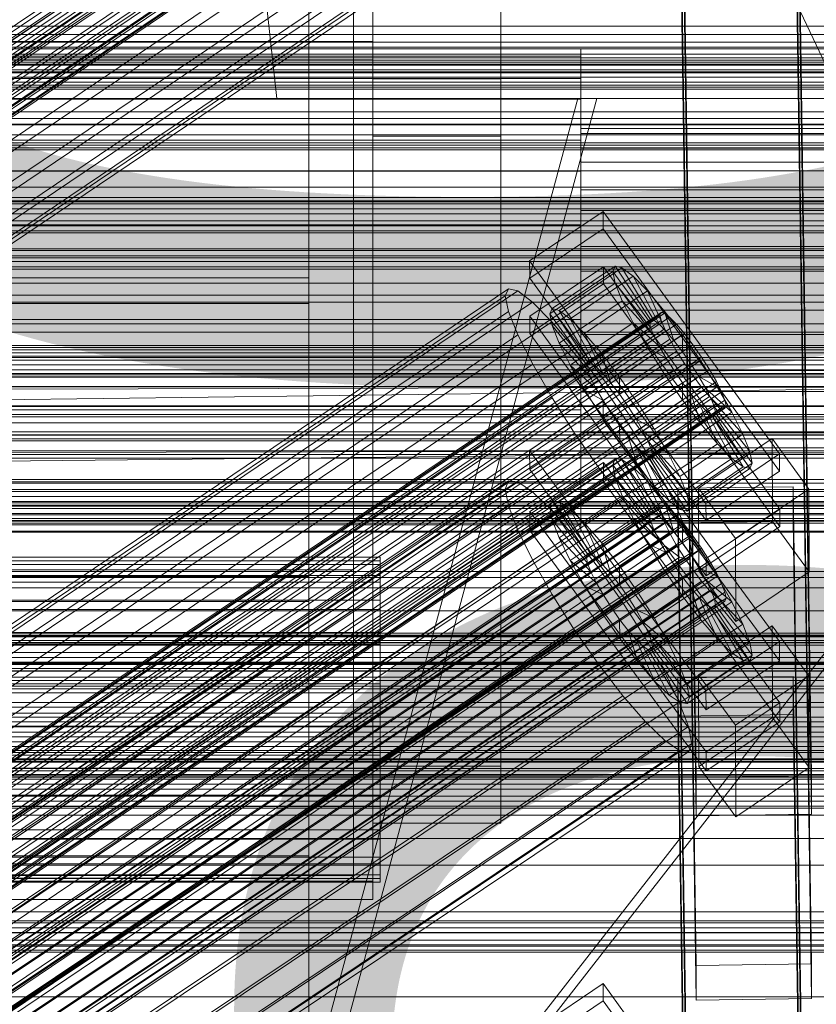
# Model space of a CAD drawing. Header units: millimetres. Extents: x -4738 to 65662, y -68080 to 6847.
# Tile 353 of 656: x 255 to 379, y -33311 to -33158. Entities that reach past the tile are written whole.
import ezdxf

# ---------------------------------------------------------------- set-up
doc = ezdxf.new("R2010")
doc.units = ezdxf.units.MM
for name, color, linetype, lineweight in [('COTAS_P', 1, 'Continuous', 0), ('frontal_briquetadora', 7, 'Continuous', 0), ('frontal_C01', 7, 'Continuous', 0), ('frontal_C02', 7, 'Continuous', 0), ('frontal_C02-briq', 7, 'Continuous', 0), ('frontal_C03', 7, 'Continuous', 0), ('frontal_secador', 7, 'Continuous', 0)]:
    doc.layers.add(name, color=color, linetype=linetype, lineweight=lineweight)
doc.dimstyles.new('R19_100', dxfattribs={"dimtxt": 250, "dimasz": 150, "dimexe": 150, "dimexo": 80, "dimgap": 100, "dimtad": 1, "dimtih": 1, "dimtoh": 1, "dimdsep": 46, "dimcen": 0.09, "dimadec": 0, "dimazin": 0, "dimtfac": 1, "dimtdec": 4, "dimtofl": 0, "dimtmove": 0, "dimatfit": 3, "dimfxl": 1, "dimtolj": 1, "dimtzin": 0, "dimarcsym": 0})

# ---------------------------------------------------------------- blocks, each defined once
blk = doc.blocks.new('DIM_R30_49')
at = {"layer": 'COTAS_P'}
for p, q in [((-150, -32300), (550, -32300)), ((550, -32300), (505, -32450)), ((550, -34900), (550, -32300)), ((550, -32300), (595, -32450)), ((550, -34900), (505, -34750)), ((550, -34900), (595, -34750)), ((-150, -34900), (550, -34900))]:
    blk.add_line(p, q, dxfattribs=at)
blk.add_text('2600 P', height=250, rotation=90, dxfattribs=at).set_placement((450, -33600))

msp = doc.modelspace()

# ---------------------------------------------------------------- linework, layer by layer
at = {"layer": 'frontal_briquetadora'}
for p, q in [((345, -33170), (-305, -33170)), ((207, -33670), (342, -33170)), ((210, -33670), (345, -33170)), ((345, -33170), (342, -33170))]:
    msp.add_line(p, q, dxfattribs=at)
at = {"layer": 'frontal_C01'}
for p, q in [((420.886, -33250.415), (280.886, -32951.895)), ((359.995, -33087.872), (146.196, -33232.1)), ((143.635, -33233.079), (357.434, -33088.851)), ((144.881, -33235.033), (358.68, -33090.805)), ((147.533, -33234.02), (361.332, -33089.791)), ((148.779, -33235.974), (362.578, -33091.746)), ((146.218, -33236.953), (360.017, -33092.725)), ((149.85, -33237.829), (363.648, -33093.601)), ((147.554, -33238.707), (361.352, -33094.479)), ((150.672, -33239.46), (364.471, -33095.232)), ((148.798, -33240.177), (362.596, -33095.948)), ((149.865, -33241.261), (363.664, -33097.033)), ((151.191, -33240.754), (364.989, -33096.526)), ((150.683, -33241.887), (364.482, -33097.658)), ((151.196, -33242.01), (364.995, -33097.782)), ((151.369, -33241.624), (365.168, -33097.396)), ((164.693, -33223.149), (349.002, -33098.815)), ((157.211, -33226.01), (341.52, -33101.675)), ((168.21, -33228.665), (352.519, -33104.33)), ((160.982, -33231.428), (345.291, -33107.093)), ((171.232, -33233.902), (355.541, -33109.567)), ((360.514, -33305.395), (357.646, -33110.284)), ((375.644, -33110.039), (378.512, -33305.149)), ((164.752, -33236.379), (349.061, -33112.044)), ((173.554, -33238.503), (357.863, -33114.168)), ((360.514, -33310.787), (357.646, -33115.677)), ((378.512, -33310.542), (375.644, -33115.431)), ((168.263, -33240.526), (352.572, -33116.191)), ((175.016, -33242.156), (359.326, -33117.821)), ((171.275, -33243.586), (355.584, -33119.252)), ((175.521, -33244.611), (359.83, -33120.276)), ((173.584, -33245.351), (357.893, -33121.017)), ((175.032, -33245.701), (359.341, -33121.366)), ((300, -33151.469), (300, -33197.985)), ((300, -33202.015), (300, -33155.362)), ((342.5, -33162.272), (-342.5, -33162.272)), ((342.5, -33163.407), (342.5, -33162.272)), ((342.5, -33162.272), (342.5, -33166.88)), ((342.5, -33163.407), (-342.5, -33163.407)), ((342.5, -33170.113), (342.5, -33163.407)), ((342.5, -33166.88), (-342.5, -33166.88)), ((342.5, -33166.88), (342.5, -33176.531)), ((342.5, -33170.113), (-342.5, -33170.113)), ((342.5, -33181.37), (342.5, -33170.113)), ((342.5, -33177.775), (342.5, -33174.682)), ((342.5, -33174.682), (342.5, -33175.444)), ((450.5, -33174.682), (342.5, -33174.682)), ((342.5, -33175.444), (342.5, -33179.945)), ((450.5, -33175.444), (342.5, -33175.444)), ((342.5, -33176.531), (-342.5, -33176.531)), ((342.5, -33176.531), (342.5, -33189.755)), ((342.5, -33184.251), (342.5, -33177.775)), ((450.5, -33177.775), (342.5, -33177.775)), ((342.5, -33179.945), (342.5, -33187.498)), ((450.5, -33179.945), (342.5, -33179.945)), ((342.5, -33181.37), (-342.5, -33181.37)), ((342.5, -33195.462), (342.5, -33181.37)), ((342.5, -33193.125), (342.5, -33184.251)), ((450.5, -33184.251), (342.5, -33184.251)), ((334.501, -33195.374), (345.969, -33187.638)), ((342.5, -33187.498), (342.5, -33196.955)), ((450.5, -33187.498), (342.5, -33187.498)), ((345.969, -33187.638), (345.981, -33190.334)), ((345.969, -33187.638), (373.501, -33225.492)), ((-342.5, -33189.755), (342.5, -33189.755)), ((345.981, -33190.334), (334.513, -33198.071)), ((342.5, -33189.755), (342.5, -33204.538)), ((373.513, -33228.189), (345.981, -33190.334)), ((342.5, -33203.045), (342.5, -33193.125)), ((342.5, -33193.125), (450.5, -33193.125)), ((342.5, -33195.462), (-342.5, -33195.462)), ((334.513, -33198.071), (334.501, -33195.374)), ((362.033, -33233.229), (334.501, -33195.374)), ((342.5, -33210.245), (342.5, -33195.462)), ((334.539, -33204.002), (346.008, -33196.266)), ((337.64, -33203.638), (347.47, -33197.007)), ((338.005, -33202.823), (347.835, -33196.192)), ((339.088, -33203.084), (348.918, -33196.453)), ((342.5, -33196.955), (342.5, -33206.875)), ((450.5, -33196.955), (342.5, -33196.955)), ((346.008, -33196.266), (346.02, -33198.962)), ((346.008, -33196.266), (373.539, -33234.12)), ((347.835, -33196.192), (347.47, -33197.007)), ((347.47, -33197.007), (353.205, -33204.893)), ((347.47, -33197.007), (347.847, -33198.843)), ((348.918, -33196.453), (347.835, -33196.192)), ((347.835, -33196.192), (353.378, -33204.507)), ((350.645, -33197.773), (348.918, -33196.453)), ((348.918, -33196.453), (353.892, -33204.631)), ((300, -33197.985), (-300, -33197.985)), ((300, -33197.985), (300, -33244.638)), ((334.513, -33198.071), (362.045, -33235.925)), ((340.816, -33204.405), (350.645, -33197.773)), ((352.899, -33200.063), (350.645, -33197.773)), ((350.645, -33197.773), (354.71, -33205.256)), ((146.872, -33324.046), (331.181, -33199.711)), ((148.32, -33324.396), (332.629, -33200.061)), ((331.181, -33199.711), (330.692, -33200.801)), ((332.629, -33200.061), (331.181, -33199.711)), ((334.938, -33201.826), (332.629, -33200.061)), ((346.02, -33198.962), (334.551, -33206.698)), ((338.017, -33205.475), (347.847, -33198.843)), ((343.069, -33206.694), (352.899, -33200.063)), ((373.551, -33236.816), (346.02, -33198.962)), ((347.847, -33198.843), (353.384, -33205.763)), ((347.847, -33198.843), (348.941, -33201.576)), ((355.525, -33203.165), (352.899, -33200.063)), ((352.899, -33200.063), (355.777, -33206.341)), ((146.383, -33325.136), (330.692, -33200.801)), ((150.629, -33326.161), (334.938, -33201.826)), ((330.692, -33200.801), (331.197, -33203.256)), ((337.95, -33204.886), (334.938, -33201.826)), ((339.111, -33208.207), (348.941, -33201.576)), ((348.941, -33201.576), (353.902, -33207.058)), ((348.941, -33201.576), (350.678, -33205.018)), ((300, -33202.015), (-300, -33202.015)), ((146.887, -33327.591), (331.197, -33203.256)), ((300, -33248.531), (300, -33202.015)), ((331.197, -33203.256), (332.659, -33206.909)), ((337.64, -33203.638), (338.005, -33202.823)), ((343.549, -33211.138), (338.005, -33202.823)), ((338.005, -33202.823), (339.088, -33203.084)), ((344.062, -33211.262), (339.088, -33203.084)), ((339.088, -33203.084), (340.816, -33204.405)), ((342.5, -33212.502), (342.5, -33203.045)), ((450.5, -33203.045), (342.5, -33203.045)), ((345.695, -33209.796), (355.525, -33203.165)), ((358.345, -33206.868), (355.525, -33203.165)), ((355.525, -33203.165), (357.021, -33207.81)), ((342.5, -33204.538), (-342.5, -33204.538)), ((141.045, -33348.016), (354.844, -33203.788)), ((141.218, -33347.63), (355.017, -33203.402)), ((141.224, -33348.886), (355.022, -33204.658)), ((141.731, -33347.754), (355.53, -33203.526)), ((142.549, -33348.38), (356.348, -33204.151)), ((153.641, -33329.221), (337.95, -33204.886)), ((334.551, -33206.698), (334.539, -33204.002)), ((362.071, -33241.856), (334.539, -33204.002)), ((343.376, -33211.525), (337.64, -33203.638)), ((338.017, -33205.475), (337.64, -33203.638)), ((341.461, -33209.033), (337.95, -33204.886)), ((344.88, -33211.888), (340.816, -33204.405)), ((340.816, -33204.405), (343.069, -33206.694)), ((342.5, -33204.538), (342.5, -33218.63)), ((353.205, -33204.893), (343.376, -33211.525)), ((353.378, -33204.507), (343.549, -33211.138)), ((353.892, -33204.631), (344.062, -33211.262)), ((353.205, -33204.893), (353.378, -33204.507)), ((353.384, -33205.763), (353.205, -33204.893)), ((353.378, -33204.507), (353.892, -33204.631)), ((353.892, -33204.631), (354.71, -33205.256)), ((355.017, -33203.402), (354.844, -33203.788)), ((354.844, -33203.788), (355.022, -33204.658)), ((355.53, -33203.526), (355.017, -33203.402)), ((355.022, -33204.658), (355.541, -33205.952)), ((356.348, -33204.151), (355.53, -33203.526)), ((357.415, -33205.236), (356.348, -33204.151)), ((141.742, -33350.181), (355.541, -33205.952)), ((143.617, -33349.464), (357.415, -33205.236)), ((343.554, -33212.394), (338.017, -33205.475)), ((339.111, -33208.207), (338.017, -33205.475)), ((340.848, -33211.649), (350.678, -33205.018)), ((353.384, -33205.763), (343.554, -33212.394)), ((354.71, -33205.256), (344.88, -33211.888)), ((355.777, -33206.341), (345.947, -33212.972)), ((350.678, -33205.018), (354.725, -33208.688)), ((350.678, -33205.018), (352.938, -33208.935)), ((353.902, -33207.058), (353.384, -33205.763)), ((354.71, -33205.256), (355.777, -33206.341)), ((355.541, -33205.952), (356.363, -33207.583)), ((355.777, -33206.341), (357.021, -33207.81)), ((358.659, -33206.705), (357.415, -33205.236)), ((142.565, -33351.811), (356.363, -33207.583)), ((144.861, -33350.933), (358.659, -33206.705)), ((148.35, -33331.244), (332.659, -33206.909)), ((332.659, -33206.909), (334.981, -33211.511)), ((334.551, -33206.698), (362.083, -33244.553)), ((342.5, -33206.875), (342.5, -33215.749)), ((450.5, -33206.875), (342.5, -33206.875)), ((345.947, -33212.972), (343.069, -33206.694)), ((343.069, -33206.694), (345.695, -33209.796)), ((353.902, -33207.058), (344.073, -33213.689)), ((357.021, -33207.81), (347.191, -33214.441)), ((358.345, -33206.868), (348.515, -33213.5)), ((354.725, -33208.688), (353.902, -33207.058)), ((356.363, -33207.583), (357.434, -33209.438)), ((357.021, -33207.81), (358.357, -33209.565)), ((358.357, -33209.565), (358.345, -33206.868)), ((361.166, -33210.921), (358.345, -33206.868)), ((359.995, -33208.459), (358.659, -33206.705)), ((143.635, -33353.667), (357.434, -33209.438)), ((359.995, -33208.459), (146.196, -33352.688)), ((157.152, -33333.368), (341.461, -33209.033)), ((344.073, -33213.689), (339.111, -33208.207)), ((340.848, -33211.649), (339.111, -33208.207)), ((345.231, -33213.984), (341.461, -33209.033)), ((343.108, -33215.567), (352.938, -33208.935)), ((354.725, -33208.688), (344.895, -33215.319)), ((352.938, -33208.935), (355.796, -33210.544)), ((352.938, -33208.935), (355.569, -33213.061)), ((355.796, -33210.544), (354.725, -33208.688)), ((357.434, -33209.438), (358.68, -33211.393)), ((361.332, -33210.379), (359.995, -33208.459)), ((342.5, -33210.245), (-342.5, -33210.245)), ((147.533, -33354.607), (361.332, -33210.379)), ((342.5, -33223.469), (342.5, -33210.245)), ((347.191, -33214.441), (345.695, -33209.796)), ((345.695, -33209.796), (348.515, -33213.5)), ((355.796, -33210.544), (345.966, -33217.175)), ((348.527, -33216.196), (358.357, -33209.565)), ((351.336, -33217.552), (361.166, -33210.921)), ((357.042, -33212.498), (355.796, -33210.544)), ((358.357, -33209.565), (359.693, -33211.484)), ((361.166, -33210.921), (359.693, -33211.484)), ((363.797, -33215.047), (361.166, -33210.921)), ((362.578, -33212.333), (361.332, -33210.379)), ((144.881, -33355.621), (358.68, -33211.393)), ((148.779, -33356.562), (362.578, -33212.333)), ((150.672, -33335.846), (334.981, -33211.511)), ((334.981, -33211.511), (338.003, -33216.748)), ((344.895, -33215.319), (340.848, -33211.649)), ((343.108, -33215.567), (340.848, -33211.649)), ((342.5, -33220.055), (342.5, -33212.502)), ((450.5, -33212.502), (342.5, -33212.502)), ((343.549, -33211.138), (343.376, -33211.525)), ((343.376, -33211.525), (343.554, -33212.394)), ((344.062, -33211.262), (343.549, -33211.138)), ((343.554, -33212.394), (344.073, -33213.689)), ((344.88, -33211.888), (344.062, -33211.262)), ((345.947, -33212.972), (344.88, -33211.888)), ((357.042, -33212.498), (347.212, -33219.129)), ((359.693, -33211.484), (349.863, -33218.115)), ((355.569, -33213.061), (357.042, -33212.498)), ((358.378, -33214.418), (357.042, -33212.498)), ((358.68, -33211.393), (360.017, -33213.312)), ((359.693, -33211.484), (360.939, -33213.438)), ((363.648, -33214.189), (362.578, -33212.333)), ((146.218, -33357.541), (360.017, -33213.312)), ((345.231, -33213.984), (160.922, -33338.319)), ((344.073, -33213.689), (344.895, -33215.319)), ((349.002, -33219.402), (345.231, -33213.984)), ((345.739, -33219.692), (355.569, -33213.061)), ((347.191, -33214.441), (345.947, -33212.972)), ((348.515, -33213.5), (348.527, -33216.196)), ((348.515, -33213.5), (351.336, -33217.552)), ((360.939, -33213.438), (351.109, -33220.07)), ((355.569, -33213.061), (358.39, -33217.114)), ((360.017, -33213.312), (361.352, -33215.067)), ((363.797, -33215.047), (360.939, -33213.438)), ((360.939, -33213.438), (362.01, -33215.294)), ((147.554, -33359.295), (361.352, -33215.067)), ((149.85, -33358.417), (363.648, -33214.189)), ((345.966, -33217.175), (343.108, -33215.567)), ((345.739, -33219.692), (343.108, -33215.567)), ((344.895, -33215.319), (345.966, -33217.175)), ((348.527, -33216.196), (347.191, -33214.441)), ((358.378, -33214.418), (348.548, -33221.049)), ((362.01, -33215.294), (352.18, -33221.925)), ((353.967, -33221.678), (363.797, -33215.047)), ((358.39, -33217.114), (358.378, -33214.418)), ((359.714, -33216.172), (358.378, -33214.418)), ((361.352, -33215.067), (362.596, -33216.536)), ((366.057, -33218.964), (362.01, -33215.294)), ((362.01, -33215.294), (362.833, -33216.925)), ((364.471, -33215.819), (363.648, -33214.189)), ((366.057, -33218.964), (363.797, -33215.047)), ((148.798, -33360.764), (362.596, -33216.536)), ((150.672, -33360.048), (364.471, -33215.819)), ((151.191, -33361.342), (364.989, -33217.114)), ((153.694, -33341.082), (338.003, -33216.748)), ((338.003, -33216.748), (341.52, -33222.263)), ((342.5, -33215.749), (342.5, -33222.225)), ((450.5, -33215.749), (342.5, -33215.749)), ((345.966, -33217.175), (347.212, -33219.129)), ((349.863, -33218.115), (348.527, -33216.196)), ((348.56, -33223.745), (358.39, -33217.114)), ((359.714, -33216.172), (349.884, -33222.803)), ((362.833, -33216.925), (353.003, -33223.556)), ((358.39, -33217.114), (361.21, -33220.817)), ((361.21, -33220.817), (359.714, -33216.172)), ((360.958, -33217.641), (359.714, -33216.172)), ((362.596, -33216.536), (363.664, -33217.621)), ((367.794, -33222.406), (362.833, -33216.925)), ((362.833, -33216.925), (363.351, -33218.219)), ((364.989, -33217.114), (364.471, -33215.819)), ((365.168, -33217.984), (364.989, -33217.114)), ((342.5, -33218.63), (-342.5, -33218.63)), ((149.865, -33361.849), (363.664, -33217.621)), ((150.683, -33362.474), (364.482, -33218.246)), ((151.196, -33362.598), (364.995, -33218.37)), ((151.369, -33362.212), (365.168, -33217.984)), ((342.5, -33218.63), (342.5, -33229.887)), ((349.863, -33218.115), (351.336, -33217.552)), ((351.109, -33220.07), (349.863, -33218.115)), ((360.958, -33217.641), (351.128, -33224.273)), ((351.336, -33217.552), (353.967, -33221.678)), ((362.025, -33218.726), (352.196, -33225.357)), ((363.351, -33218.219), (353.521, -33224.85)), ((363.836, -33223.919), (360.958, -33217.641)), ((362.025, -33218.726), (360.958, -33217.641)), ((366.09, -33226.209), (362.025, -33218.726)), ((362.843, -33219.351), (362.025, -33218.726)), ((368.888, -33225.139), (363.351, -33218.219)), ((363.351, -33218.219), (363.53, -33219.089)), ((363.664, -33217.621), (364.482, -33218.246)), ((364.482, -33218.246), (364.995, -33218.37)), ((364.995, -33218.37), (365.168, -33217.984)), ((164.693, -33343.737), (349.002, -33219.402)), ((342.5, -33224.556), (342.5, -33220.055)), ((450.5, -33220.055), (342.5, -33220.055)), ((347.212, -33219.129), (345.739, -33219.692)), ((348.56, -33223.745), (345.739, -33219.692)), ((347.212, -33219.129), (348.548, -33221.049)), ((352.519, -33224.918), (349.002, -33219.402)), ((352.18, -33221.925), (351.109, -33220.07)), ((351.109, -33220.07), (353.967, -33221.678)), ((362.843, -33219.351), (353.014, -33225.982)), ((363.357, -33219.475), (353.527, -33226.106)), ((363.53, -33219.089), (353.7, -33225.72)), ((356.228, -33225.595), (366.057, -33218.964)), ((367.817, -33227.529), (362.843, -33219.351)), ((363.357, -33219.475), (362.843, -33219.351)), ((363.53, -33219.089), (363.357, -33219.475)), ((368.9, -33227.79), (363.357, -33219.475)), ((369.265, -33226.975), (363.53, -33219.089)), ((367.794, -33222.406), (366.057, -33218.964)), ((348.548, -33221.049), (348.56, -33223.745)), ((348.548, -33221.049), (349.884, -33222.803)), ((351.38, -33227.449), (361.21, -33220.817)), ((353.967, -33221.678), (356.228, -33225.595)), ((361.21, -33220.817), (363.836, -33223.919)), ((157.211, -33346.598), (341.52, -33222.263)), ((341.52, -33222.263), (345.291, -33227.681)), ((342.5, -33222.225), (342.5, -33225.318)), ((450.5, -33222.225), (342.5, -33222.225)), ((349.884, -33222.803), (351.38, -33227.449)), ((349.884, -33222.803), (351.128, -33224.273)), ((353.003, -33223.556), (352.18, -33221.925)), ((352.18, -33221.925), (356.228, -33225.595)), ((357.964, -33229.037), (367.794, -33222.406)), ((360.882, -33230.843), (372.35, -33223.106)), ((368.888, -33225.139), (367.794, -33222.406)), ((372.35, -33223.106), (372.408, -33236.048)), ((372.35, -33223.106), (378.086, -33230.993)), ((342.5, -33223.469), (-342.5, -33223.469)), ((342.5, -33233.12), (342.5, -33223.469)), ((342.5, -33225.318), (342.5, -33224.556)), ((450.5, -33224.556), (342.5, -33224.556)), ((351.38, -33227.449), (348.56, -33223.745)), ((351.128, -33224.273), (354.006, -33230.551)), ((351.128, -33224.273), (352.196, -33225.357)), ((353.521, -33224.85), (353.003, -33223.556)), ((353.003, -33223.556), (357.964, -33229.037)), ((353.7, -33225.72), (353.521, -33224.85)), ((353.521, -33224.85), (359.058, -33231.77)), ((354.006, -33230.551), (363.836, -33223.919)), ((363.836, -33223.919), (366.09, -33226.209)), ((168.21, -33349.252), (352.519, -33224.918)), ((450.5, -33225.318), (342.5, -33225.318)), ((352.196, -33225.357), (356.26, -33232.84)), ((352.196, -33225.357), (353.014, -33225.982)), ((355.541, -33230.154), (352.519, -33224.918)), ((353.014, -33225.982), (357.987, -33234.16)), ((353.014, -33225.982), (353.527, -33226.106)), ((353.527, -33226.106), (353.7, -33225.72)), ((353.527, -33226.106), (359.07, -33234.422)), ((353.7, -33225.72), (359.436, -33233.606)), ((356.228, -33225.595), (357.964, -33229.037)), ((356.26, -33232.84), (366.09, -33226.209)), ((359.058, -33231.77), (368.888, -33225.139)), ((373.501, -33225.492), (362.033, -33233.229)), ((366.09, -33226.209), (367.817, -33227.529)), ((369.265, -33226.975), (368.888, -33225.139)), ((373.513, -33228.189), (373.501, -33225.492)), ((160.982, -33352.016), (345.291, -33227.681)), ((345.291, -33227.681), (349.061, -33232.632)), ((354.006, -33230.551), (351.38, -33227.449)), ((357.987, -33234.16), (367.817, -33227.529)), ((359.07, -33234.422), (368.9, -33227.79)), ((359.436, -33233.606), (369.265, -33226.975)), ((367.817, -33227.529), (368.9, -33227.79)), ((368.9, -33227.79), (369.265, -33226.975)), ((357.964, -33229.037), (359.058, -33231.77)), ((362.045, -33235.925), (373.513, -33228.189)), ((342.5, -33229.887), (-342.5, -33229.887)), ((171.232, -33354.489), (355.541, -33230.154)), ((342.5, -33229.887), (342.5, -33236.593)), ((356.26, -33232.84), (354.006, -33230.551)), ((357.863, -33234.756), (355.541, -33230.154)), ((357.646, -33230.872), (375.644, -33230.626)), ((357.646, -33236.264), (357.646, -33230.872)), ((360.514, -33425.982), (357.646, -33230.872)), ((360.939, -33243.784), (360.882, -33230.843)), ((366.618, -33238.729), (360.882, -33230.843)), ((378.086, -33230.993), (366.618, -33238.729)), ((375.644, -33230.626), (375.644, -33236.019)), ((375.644, -33230.626), (378.512, -33425.737)), ((378.143, -33243.934), (378.086, -33230.993)), ((359.058, -33231.77), (359.436, -33233.606)), ((342.5, -33233.12), (-342.5, -33233.12)), ((164.752, -33356.967), (349.061, -33232.632)), ((342.5, -33237.728), (342.5, -33233.12)), ((349.061, -33232.632), (352.572, -33236.779)), ((357.987, -33234.16), (356.26, -33232.84)), ((359.436, -33233.606), (359.07, -33234.422)), ((362.033, -33233.229), (362.045, -33235.925)), ((373.539, -33234.12), (362.071, -33241.856)), ((373.551, -33236.816), (373.539, -33234.12)), ((173.554, -33359.091), (357.863, -33234.756)), ((359.326, -33238.409), (357.863, -33234.756)), ((359.07, -33234.422), (357.987, -33234.16)), ((342.5, -33236.593), (-342.5, -33236.593)), ((168.263, -33361.114), (352.572, -33236.779)), ((342.5, -33236.593), (342.5, -33237.728)), ((352.572, -33236.779), (355.584, -33239.839)), ((375.644, -33236.019), (357.646, -33236.264)), ((360.514, -33431.375), (357.646, -33236.264)), ((372.408, -33236.048), (360.939, -33243.784)), ((362.083, -33244.553), (373.551, -33236.816)), ((378.143, -33243.934), (372.408, -33236.048)), ((378.512, -33431.13), (375.644, -33236.019)), ((342.5, -33237.728), (-342.5, -33237.728)), ((175.016, -33362.744), (359.326, -33238.409)), ((359.83, -33240.864), (359.326, -33238.409)), ((366.618, -33238.729), (366.675, -33251.671)), ((171.275, -33364.174), (355.584, -33239.839)), ((355.584, -33239.839), (357.893, -33241.604)), ((173.584, -33365.939), (357.893, -33241.604)), ((175.521, -33365.199), (359.83, -33240.864)), ((357.893, -33241.604), (359.341, -33241.954)), ((359.341, -33241.954), (359.83, -33240.864)), ((175.032, -33366.289), (359.341, -33241.954)), ((362.071, -33241.856), (362.083, -33244.553)), ((300, -33244.638), (-300, -33244.638)), ((300, -33244.638), (300, -33288.249)), ((360.939, -33243.784), (366.675, -33251.671)), ((366.675, -33251.671), (378.143, -33243.934)), ((300, -33248.531), (-300, -33248.531)), ((300, -33291.739), (300, -33248.531)), ((300, -33288.249), (-300, -33288.249)), ((300, -33288.249), (300, -33325.846)), ((300, -33291.739), (-300, -33291.739)), ((300, -33328.696), (300, -33291.739)), ((-425, -33300.22), (425, -33300.22)), ((378.512, -33305.149), (360.514, -33305.395)), ((360.514, -33305.395), (360.514, -33310.787)), ((378.512, -33310.542), (378.512, -33305.149)), ((334.501, -33315.962), (345.969, -33308.226)), ((345.969, -33308.226), (345.981, -33310.922)), ((345.969, -33308.226), (373.501, -33346.08)), ((345.981, -33310.922), (334.513, -33318.658)), ((373.513, -33348.776), (345.981, -33310.922)), ((360.514, -33310.787), (378.512, -33310.542))]:
    msp.add_line(p, q, dxfattribs=at)
at = {"layer": 'frontal_C02'}
for p, q in [((310, -33166.943), (310, -33033.306)), ((330, -33166.943), (330, -33033.306)), ((310, -33042.247), (310, -33175.884)), ((330, -33175.884), (330, -33042.247)), ((360.514, -33276.038), (357.646, -33082.633)), ((375.644, -33082.39), (378.512, -33275.795)), ((360.514, -33282), (357.646, -33088.595)), ((378.512, -33281.756), (375.644, -33088.351)), ((175.016, -33213.465), (359.326, -33090.211)), ((171.275, -33215.639), (355.584, -33092.384)), ((173.584, -33217.226), (357.893, -33093.972)), ((175.032, -33217.384), (359.341, -33094.129)), ((175.521, -33216.101), (359.83, -33092.846)), ((307, -33244.514), (307, -33113.371)), ((307, -33161.099), (307, -33113.371)), ((310, -33113.371), (310, -33244.514)), ((310, -33161.099), (310, -33113.371)), ((307, -33161.993), (307, -33114.265)), ((310, -33274.241), (310, -33140.605)), ((330, -33274.241), (330, -33140.605)), ((310, -33149.546), (310, -33283.183)), ((330, -33283.183), (330, -33149.546)), ((-450, -33161.186), (450, -33161.186)), ((-310, -33161.099), (310, -33161.099)), ((307, -33161.099), (-307, -33161.099)), ((310, -33161.099), (307, -33161.099)), ((307, -33161.099), (307, -33292.241)), ((307, -33161.993), (307, -33161.099)), ((310, -33161.099), (310, -33292.241)), ((310, -33163.962), (310, -33161.099)), ((-307, -33161.993), (307, -33161.993)), ((-425, -33163.647), (425, -33163.647)), ((310, -33163.962), (-310, -33163.962)), ((310, -33295.105), (310, -33163.962)), ((330, -33166.943), (310, -33166.943)), ((310, -33166.943), (310, -33175.884)), ((330, -33175.884), (330, -33166.943)), ((450, -33173.108), (-450, -33173.108)), ((310, -33175.884), (330, -33175.884)), ((450, -33194.595), (-450, -33194.595)), ((-450, -33206.517), (450, -33206.517)), ((334.501, -33224.963), (345.969, -33217.293)), ((345.969, -33217.293), (345.981, -33220.274)), ((345.969, -33217.293), (373.501, -33254.816)), ((345.981, -33220.274), (334.513, -33227.943)), ((373.513, -33257.796), (345.981, -33220.274)), ((334.513, -33227.943), (334.501, -33224.963)), ((362.033, -33262.485), (334.501, -33224.963)), ((338.005, -33232.841), (347.835, -33226.268)), ((339.088, -33232.959), (348.918, -33226.386)), ((347.835, -33226.268), (347.47, -33227.227)), ((348.918, -33226.386), (347.835, -33226.268)), ((347.835, -33226.268), (353.378, -33234.59)), ((350.645, -33227.573), (348.918, -33226.386)), ((348.918, -33226.386), (353.892, -33234.646)), ((334.513, -33227.943), (362.045, -33265.466)), ((334.539, -33234.5), (346.008, -33226.831)), ((337.64, -33233.801), (347.47, -33227.227)), ((340.816, -33234.147), (350.645, -33227.573)), ((346.008, -33226.831), (346.02, -33229.812)), ((346.008, -33226.831), (373.539, -33264.354)), ((347.47, -33227.227), (353.205, -33235.044)), ((347.47, -33227.227), (347.847, -33229.199)), ((352.899, -33229.749), (350.645, -33227.573)), ((350.645, -33227.573), (354.71, -33235.208)), ((338.017, -33235.773), (347.847, -33229.199)), ((347.847, -33229.199), (353.384, -33235.978)), ((347.847, -33229.199), (348.941, -33232.049)), ((146.383, -33354.244), (330.692, -33230.989)), ((146.872, -33352.961), (331.181, -33229.706)), ((148.32, -33353.118), (332.629, -33229.864)), ((331.181, -33229.706), (330.692, -33230.989)), ((330.692, -33230.989), (331.197, -33233.625)), ((332.629, -33229.864), (331.181, -33229.706)), ((334.938, -33231.451), (332.629, -33229.864)), ((346.02, -33229.812), (334.551, -33237.481)), ((343.069, -33236.323), (352.899, -33229.749)), ((373.551, -33267.334), (346.02, -33229.812)), ((355.525, -33232.766), (352.899, -33229.749)), ((352.899, -33229.749), (355.777, -33236.239)), ((150.629, -33354.706), (334.938, -33231.451)), ((337.95, -33234.361), (334.938, -33231.451)), ((339.111, -33238.622), (348.941, -33232.049)), ((348.941, -33232.049), (353.902, -33237.328)), ((348.941, -33232.049), (350.678, -33235.582)), ((141.045, -33376.924), (354.844, -33233.949)), ((141.218, -33376.47), (355.017, -33233.494)), ((141.731, -33376.525), (355.53, -33233.55)), ((142.549, -33377.088), (356.348, -33234.113)), ((146.887, -33356.88), (331.197, -33233.625)), ((331.197, -33233.625), (332.659, -33237.434)), ((337.64, -33233.801), (338.005, -33232.841)), ((343.376, -33241.618), (337.64, -33233.801)), ((338.017, -33235.773), (337.64, -33233.801)), ((343.549, -33241.163), (338.005, -33232.841)), ((338.005, -33232.841), (339.088, -33232.959)), ((344.062, -33241.219), (339.088, -33232.959)), ((339.088, -33232.959), (340.816, -33234.147)), ((345.695, -33239.339), (355.525, -33232.766)), ((355.017, -33233.494), (354.844, -33233.949)), ((354.844, -33233.949), (355.022, -33234.883)), ((355.53, -33233.55), (355.017, -33233.494)), ((358.345, -33236.417), (355.525, -33232.766)), ((355.525, -33232.766), (357.021, -33237.668)), ((356.348, -33234.113), (355.53, -33233.55)), ((357.415, -33235.143), (356.348, -33234.113)), ((141.224, -33377.858), (355.022, -33234.883)), ((143.617, -33378.119), (357.415, -33235.143)), ((153.641, -33357.615), (337.95, -33234.361)), ((334.551, -33237.481), (334.539, -33234.5)), ((362.071, -33272.023), (334.539, -33234.5)), ((341.461, -33238.393), (337.95, -33234.361)), ((344.88, -33241.782), (340.816, -33234.147)), ((340.816, -33234.147), (343.069, -33236.323)), ((340.848, -33242.155), (350.678, -33235.582)), ((353.205, -33235.044), (343.376, -33241.618)), ((353.378, -33234.59), (343.549, -33241.163)), ((353.892, -33234.646), (344.062, -33241.219)), ((354.71, -33235.208), (344.88, -33241.782)), ((350.678, -33235.582), (354.725, -33239.002)), ((350.678, -33235.582), (352.938, -33239.558)), ((353.205, -33235.044), (353.378, -33234.59)), ((353.384, -33235.978), (353.205, -33235.044)), ((353.378, -33234.59), (353.892, -33234.646)), ((353.892, -33234.646), (354.71, -33235.208)), ((354.71, -33235.208), (355.777, -33236.239)), ((355.022, -33234.883), (355.541, -33236.233)), ((358.659, -33236.572), (357.415, -33235.143)), ((141.742, -33379.208), (355.541, -33236.233)), ((144.861, -33379.548), (358.659, -33236.572)), ((343.554, -33242.552), (338.017, -33235.773)), ((339.111, -33238.622), (338.017, -33235.773)), ((345.947, -33242.813), (343.069, -33236.323)), ((343.069, -33236.323), (345.695, -33239.339)), ((353.384, -33235.978), (343.554, -33242.552)), ((355.777, -33236.239), (345.947, -33242.813)), ((358.345, -33236.417), (348.515, -33242.99)), ((353.902, -33237.328), (353.384, -33235.978)), ((355.541, -33236.233), (356.363, -33237.906)), ((355.777, -33236.239), (357.021, -33237.668)), ((358.357, -33239.397), (358.345, -33236.417)), ((361.166, -33240.454), (358.345, -33236.417)), ((359.995, -33238.302), (358.659, -33236.572)), ((142.565, -33380.882), (356.363, -33237.906)), ((359.995, -33238.302), (146.196, -33381.277)), ((148.35, -33360.689), (332.659, -33237.434)), ((157.152, -33361.648), (341.461, -33238.393)), ((332.659, -33237.434), (334.981, -33242.158)), ((334.551, -33237.481), (362.083, -33275.003)), ((344.073, -33243.902), (339.111, -33238.622)), ((340.848, -33242.155), (339.111, -33238.622)), ((345.231, -33243.274), (341.461, -33238.393)), ((353.902, -33237.328), (344.073, -33243.902)), ((357.021, -33237.668), (347.191, -33244.241)), ((354.725, -33239.002), (353.902, -33237.328)), ((356.363, -33237.906), (357.434, -33239.79)), ((357.021, -33237.668), (358.357, -33239.397)), ((361.332, -33240.214), (359.995, -33238.302)), ((143.635, -33382.765), (357.434, -33239.79)), ((147.533, -33383.189), (361.332, -33240.214)), ((343.108, -33246.131), (352.938, -33239.558)), ((354.725, -33239.002), (344.895, -33245.575)), ((347.191, -33244.241), (345.695, -33239.339)), ((345.695, -33239.339), (348.515, -33242.99)), ((348.527, -33245.971), (358.357, -33239.397)), ((352.938, -33239.558), (355.796, -33240.885)), ((352.938, -33239.558), (355.569, -33243.706)), ((355.796, -33240.885), (354.725, -33239.002)), ((357.434, -33239.79), (358.68, -33241.754)), ((358.357, -33239.397), (359.693, -33241.31)), ((362.578, -33242.179), (361.332, -33240.214)), ((-311.15, -33241.621), (311.15, -33241.621)), ((144.881, -33384.73), (358.68, -33241.754)), ((311.15, -33242.218), (311.15, -33241.621)), ((311.15, -33241.621), (311.15, -33242.755)), ((343.549, -33241.163), (343.376, -33241.618)), ((343.376, -33241.618), (343.554, -33242.552)), ((344.062, -33241.219), (343.549, -33241.163)), ((344.88, -33241.782), (344.062, -33241.219)), ((345.947, -33242.813), (344.88, -33241.782)), ((355.796, -33240.885), (345.966, -33247.459)), ((359.693, -33241.31), (349.863, -33247.883)), ((351.336, -33247.028), (361.166, -33240.454)), ((357.042, -33242.85), (355.796, -33240.885)), ((358.68, -33241.754), (360.017, -33243.667)), ((361.166, -33240.454), (359.693, -33241.31)), ((359.693, -33241.31), (360.939, -33243.275)), ((363.797, -33244.602), (361.166, -33240.454)), ((-311.15, -33242.218), (311.15, -33242.218)), ((-311.15, -33242.755), (311.15, -33242.755)), ((148.779, -33385.154), (362.578, -33242.179)), ((150.672, -33365.412), (334.981, -33242.158)), ((345.231, -33243.274), (160.922, -33366.529)), ((311.15, -33244.503), (311.15, -33242.218)), ((311.15, -33242.755), (311.15, -33245.54)), ((334.981, -33242.158), (338.003, -33247.473)), ((344.895, -33245.575), (340.848, -33242.155)), ((343.108, -33246.131), (340.848, -33242.155)), ((343.554, -33242.552), (344.073, -33243.902)), ((349.002, -33248.671), (345.231, -33243.274)), ((347.191, -33244.241), (345.947, -33242.813)), ((357.042, -33242.85), (347.212, -33249.424)), ((348.515, -33242.99), (348.527, -33245.971)), ((348.515, -33242.99), (351.336, -33247.028)), ((360.939, -33243.275), (351.109, -33249.848)), ((355.569, -33243.706), (357.042, -33242.85)), ((358.378, -33244.762), (357.042, -33242.85)), ((363.797, -33244.602), (360.939, -33243.275)), ((360.939, -33243.275), (362.01, -33245.158)), ((363.648, -33244.062), (362.578, -33242.179)), ((-311.15, -33244.503), (311.15, -33244.503)), ((-307, -33243.62), (307, -33243.62)), ((307, -33244.514), (-307, -33244.514)), ((146.218, -33386.642), (360.017, -33243.667)), ((149.85, -33387.038), (363.648, -33244.062)), ((307, -33243.62), (307, -33244.514)), ((307, -33291.347), (307, -33243.62)), ((310, -33244.514), (307, -33244.514)), ((307, -33244.514), (307, -33292.241)), ((310, -33292.241), (310, -33244.514)), ((311.15, -33248.321), (311.15, -33244.503)), ((344.073, -33243.902), (344.895, -33245.575)), ((345.739, -33250.279), (355.569, -33243.706)), ((348.527, -33245.971), (347.191, -33244.241)), ((358.378, -33244.762), (348.548, -33251.336)), ((353.967, -33251.175), (363.797, -33244.602)), ((355.569, -33243.706), (358.39, -33247.743)), ((358.39, -33247.743), (358.378, -33244.762)), ((359.714, -33246.492), (358.378, -33244.762)), ((360.017, -33243.667), (361.352, -33245.396)), ((364.471, -33245.736), (363.648, -33244.062)), ((366.057, -33248.578), (363.797, -33244.602)), ((-311.15, -33245.54), (311.15, -33245.54)), ((147.554, -33388.372), (361.352, -33245.396)), ((150.672, -33388.711), (364.471, -33245.736)), ((311.15, -33245.54), (311.15, -33249.788)), ((345.966, -33247.459), (343.108, -33246.131)), ((345.739, -33250.279), (343.108, -33246.131)), ((344.895, -33245.575), (345.966, -33247.459)), ((349.863, -33247.883), (348.527, -33245.971)), ((362.01, -33245.158), (352.18, -33251.731)), ((361.352, -33245.396), (362.596, -33246.825)), ((366.057, -33248.578), (362.01, -33245.158)), ((362.01, -33245.158), (362.833, -33246.832)), ((364.989, -33247.086), (364.471, -33245.736)), ((148.798, -33389.8), (362.596, -33246.825)), ((149.865, -33390.831), (363.664, -33247.856)), ((151.191, -33390.061), (364.989, -33247.086)), ((153.694, -33370.728), (338.003, -33247.473)), ((338.003, -33247.473), (341.52, -33253.018)), ((345.966, -33247.459), (347.212, -33249.424)), ((348.56, -33254.316), (358.39, -33247.743)), ((349.863, -33247.883), (351.336, -33247.028)), ((351.109, -33249.848), (349.863, -33247.883)), ((359.714, -33246.492), (349.884, -33253.065)), ((360.958, -33247.921), (351.128, -33254.494)), ((351.336, -33247.028), (353.967, -33251.175)), ((362.833, -33246.832), (353.003, -33253.405)), ((358.39, -33247.743), (361.21, -33251.394)), ((361.21, -33251.394), (359.714, -33246.492)), ((360.958, -33247.921), (359.714, -33246.492)), ((363.836, -33254.41), (360.958, -33247.921)), ((362.025, -33248.951), (360.958, -33247.921)), ((362.596, -33246.825), (363.664, -33247.856)), ((367.794, -33252.111), (362.833, -33246.832)), ((362.833, -33246.832), (363.351, -33248.181)), ((363.664, -33247.856), (364.482, -33248.418)), ((365.168, -33248.02), (364.989, -33247.086)), ((-311.15, -33248.321), (311.15, -33248.321)), ((150.683, -33391.394), (364.482, -33248.418)), ((151.196, -33391.45), (364.995, -33248.474)), ((151.369, -33390.995), (365.168, -33248.02)), ((164.693, -33371.926), (349.002, -33248.671)), ((311.15, -33253.412), (311.15, -33248.321)), ((347.212, -33249.424), (345.739, -33250.279)), ((347.212, -33249.424), (348.548, -33251.336)), ((352.519, -33254.216), (349.002, -33248.671)), ((362.025, -33248.951), (352.196, -33255.525)), ((363.351, -33248.181), (353.521, -33254.755)), ((363.53, -33249.115), (353.7, -33255.689)), ((356.228, -33255.152), (366.057, -33248.578)), ((366.09, -33256.587), (362.025, -33248.951)), ((362.843, -33249.514), (362.025, -33248.951)), ((368.888, -33254.961), (363.351, -33248.181)), ((363.351, -33248.181), (363.53, -33249.115)), ((363.53, -33249.115), (363.357, -33249.57)), ((369.265, -33256.933), (363.53, -33249.115)), ((364.482, -33248.418), (364.995, -33248.474)), ((364.995, -33248.474), (365.168, -33248.02)), ((367.794, -33252.111), (366.057, -33248.578)), ((-311.15, -33249.788), (311.15, -33249.788)), ((311.15, -33249.788), (311.15, -33255.209)), ((348.56, -33254.316), (345.739, -33250.279)), ((352.18, -33251.731), (351.109, -33249.848)), ((351.109, -33249.848), (353.967, -33251.175)), ((362.843, -33249.514), (353.014, -33256.088)), ((363.357, -33249.57), (353.527, -33256.143)), ((367.817, -33257.774), (362.843, -33249.514)), ((363.357, -33249.57), (362.843, -33249.514)), ((368.9, -33257.892), (363.357, -33249.57)), ((348.548, -33251.336), (348.56, -33254.316)), ((348.548, -33251.336), (349.884, -33253.065)), ((351.38, -33257.968), (361.21, -33251.394)), ((353.003, -33253.405), (352.18, -33251.731)), ((352.18, -33251.731), (356.228, -33255.152)), ((353.967, -33251.175), (356.228, -33255.152)), ((357.964, -33258.685), (367.794, -33252.111)), ((360.882, -33260.028), (372.35, -33252.358)), ((361.21, -33251.394), (363.836, -33254.41)), ((368.888, -33254.961), (367.794, -33252.111)), ((372.35, -33252.358), (372.408, -33266.665)), ((372.35, -33252.358), (378.086, -33260.176)), ((-311.15, -33253.412), (311.15, -33253.412)), ((157.211, -33376.273), (341.52, -33253.018)), ((311.15, -33259.43), (311.15, -33253.412)), ((341.52, -33253.018), (345.291, -33258.415)), ((349.884, -33253.065), (351.38, -33257.968)), ((349.884, -33253.065), (351.128, -33254.494)), ((353.521, -33254.755), (353.003, -33253.405)), ((353.003, -33253.405), (357.964, -33258.685)), ((-311.15, -33255.209), (311.15, -33255.209)), ((168.21, -33377.471), (352.519, -33254.216)), ((311.15, -33255.209), (311.15, -33261.434)), ((351.38, -33257.968), (348.56, -33254.316)), ((351.128, -33254.494), (354.006, -33260.984)), ((351.128, -33254.494), (352.196, -33255.525)), ((352.196, -33255.525), (356.26, -33263.16)), ((352.196, -33255.525), (353.014, -33256.088)), ((355.541, -33259.532), (352.519, -33254.216)), ((353.7, -33255.689), (353.521, -33254.755)), ((353.521, -33254.755), (359.058, -33261.534)), ((354.006, -33260.984), (363.836, -33254.41)), ((356.228, -33255.152), (357.964, -33258.685)), ((359.058, -33261.534), (368.888, -33254.961)), ((373.501, -33254.816), (362.033, -33262.485)), ((363.836, -33254.41), (366.09, -33256.587)), ((369.265, -33256.933), (368.888, -33254.961)), ((373.513, -33257.796), (373.501, -33254.816)), ((353.014, -33256.088), (357.987, -33264.348)), ((353.014, -33256.088), (353.527, -33256.143)), ((353.527, -33256.143), (353.7, -33255.689)), ((353.527, -33256.143), (359.07, -33264.466)), ((353.7, -33255.689), (359.436, -33263.506)), ((356.26, -33263.16), (366.09, -33256.587)), ((359.436, -33263.506), (369.265, -33256.933)), ((366.09, -33256.587), (367.817, -33257.774)), ((368.9, -33257.892), (369.265, -33256.933)), ((-440, -33258.008), (440, -33258.008)), ((-440, -33258.219), (440, -33258.219)), ((-440, -33258.409), (440, -33258.409)), ((160.982, -33381.67), (345.291, -33258.415)), ((345.291, -33258.415), (349.061, -33263.296)), ((354.006, -33260.984), (351.38, -33257.968)), ((357.964, -33258.685), (359.058, -33261.534)), ((357.987, -33264.348), (367.817, -33257.774)), ((359.07, -33264.466), (368.9, -33257.892)), ((362.045, -33265.466), (373.513, -33257.796)), ((367.817, -33257.774), (368.9, -33257.892)), ((-440, -33259.029), (440, -33259.029)), ((-440, -33259.396), (440, -33259.396)), ((311.15, -33259.43), (-311.15, -33259.43)), ((171.232, -33382.786), (355.541, -33259.532)), ((311.15, -33265.963), (311.15, -33259.43)), ((357.863, -33264.255), (355.541, -33259.532)), ((357.646, -33260.487), (375.644, -33260.244)), ((360.939, -33274.334), (360.882, -33260.028)), ((366.618, -33267.845), (360.882, -33260.028)), ((378.086, -33260.176), (366.618, -33267.845)), ((375.644, -33260.244), (375.644, -33266.205)), ((375.644, -33260.244), (378.512, -33453.649)), ((378.143, -33274.482), (378.086, -33260.176)), ((-440, -33260.382), (440, -33260.382)), ((-440, -33260.901), (440, -33260.901)), ((-311.15, -33261.434), (311.15, -33261.434)), ((311.15, -33261.434), (311.15, -33268.038)), ((356.26, -33263.16), (354.006, -33260.984)), ((357.646, -33266.448), (357.646, -33260.487)), ((360.514, -33453.892), (357.646, -33260.487)), ((359.058, -33261.534), (359.436, -33263.506)), ((-440, -33262.186), (440, -33262.186)), ((-440, -33262.822), (440, -33262.822)), ((164.752, -33386.551), (349.061, -33263.296)), ((349.061, -33263.296), (352.572, -33267.329)), ((357.987, -33264.348), (356.26, -33263.16)), ((362.033, -33262.485), (362.045, -33265.466)), ((440, -33264.318), (-440, -33264.318)), ((173.554, -33387.509), (357.863, -33264.255)), ((359.326, -33268.064), (357.863, -33264.255)), ((359.07, -33264.466), (357.987, -33264.348)), ((359.436, -33263.506), (359.07, -33264.466)), ((373.539, -33264.354), (362.071, -33272.023)), ((373.551, -33267.334), (373.539, -33264.354)), ((-440, -33265.028), (440, -33265.028)), ((-311.15, -33265.963), (311.15, -33265.963)), ((311.15, -33272.567), (311.15, -33265.963)), ((375.644, -33266.205), (357.646, -33266.448)), ((378.512, -33459.61), (375.644, -33266.205)), ((-440, -33266.633), (440, -33266.633)), ((-440, -33267.368), (440, -33267.368)), ((168.263, -33390.583), (352.572, -33267.329)), ((352.572, -33267.329), (355.584, -33270.238)), ((360.514, -33459.853), (357.646, -33266.448)), ((372.408, -33266.665), (360.939, -33274.334)), ((362.083, -33275.003), (373.551, -33267.334)), ((366.618, -33267.845), (366.675, -33282.151)), ((378.143, -33274.482), (372.408, -33266.665)), ((-440, -33268.973), (440, -33268.973)), ((-311.15, -33268.038), (311.15, -33268.038)), ((175.016, -33391.319), (359.326, -33268.064)), ((311.15, -33268.038), (311.15, -33274.571)), ((359.83, -33270.7), (359.326, -33268.064)), ((-440, -33269.683), (440, -33269.683)), ((-425, -33270.442), (425, -33270.442)), ((171.275, -33393.492), (355.584, -33270.238)), ((175.521, -33393.955), (359.83, -33270.7)), ((355.584, -33270.238), (357.893, -33271.825)), ((359.341, -33271.983), (359.83, -33270.7)), ((-440, -33271.178), (440, -33271.178)), ((-440, -33271.815), (440, -33271.815)), ((173.584, -33395.08), (357.893, -33271.825)), ((175.032, -33395.238), (359.341, -33271.983)), ((357.893, -33271.825), (359.341, -33271.983)), ((362.071, -33272.023), (362.083, -33275.003)), ((-440, -33273.099), (440, -33273.099)), ((-440, -33273.619), (440, -33273.619)), ((-311.15, -33272.567), (311.15, -33272.567)), ((311.15, -33278.791), (311.15, -33272.567)), ((-440, -33274.604), (440, -33274.604)), ((-440, -33274.972), (440, -33274.972)), ((-440, -33275.591), (440, -33275.591)), ((-311.15, -33274.571), (311.15, -33274.571)), ((330, -33274.241), (310, -33274.241)), ((310, -33274.241), (310, -33283.183)), ((311.15, -33274.571), (311.15, -33280.588)), ((330, -33283.183), (330, -33274.241)), ((360.939, -33274.334), (366.675, -33282.151)), ((366.675, -33282.151), (378.143, -33274.482)), ((-440, -33275.781), (440, -33275.781)), ((-440, -33275.993), (440, -33275.993)), ((378.512, -33275.795), (360.514, -33276.038)), ((360.514, -33276.038), (360.514, -33282)), ((378.512, -33281.756), (378.512, -33275.795)), ((-311.15, -33278.791), (311.15, -33278.791)), ((311.15, -33284.212), (311.15, -33278.791)), ((-311.15, -33280.588), (311.15, -33280.588)), ((311.15, -33280.588), (311.15, -33285.679)), ((360.514, -33282), (378.512, -33281.756)), ((425, -33281.896), (-425, -33281.896)), ((310, -33283.183), (330, -33283.183)), ((-311.15, -33284.212), (311.15, -33284.212)), ((311.15, -33288.46), (311.15, -33284.212)), ((425, -33285.583), (-425, -33285.583)), ((-311.15, -33285.679), (311.15, -33285.679)), ((311.15, -33285.679), (311.15, -33289.498)), ((-311.15, -33288.46), (311.15, -33288.46)), ((311.15, -33291.246), (311.15, -33288.46)), ((-311.15, -33289.498), (311.15, -33289.498)), ((311.15, -33289.498), (311.15, -33291.783)), ((-311.15, -33291.246), (311.15, -33291.246)), ((-311.15, -33291.783), (311.15, -33291.783)), ((-311.15, -33292.379), (311.15, -33292.379)), ((310, -33292.241), (-310, -33292.241)), ((307, -33291.347), (-307, -33291.347)), ((-307, -33292.241), (307, -33292.241)), ((307, -33292.241), (307, -33291.347)), ((307, -33292.241), (310, -33292.241)), ((310, -33295.105), (310, -33292.241)), ((311.15, -33292.379), (311.15, -33291.246)), ((311.15, -33291.783), (311.15, -33292.379)), ((-310, -33295.105), (310, -33295.105)), ((-425, -33297.037), (425, -33297.037))]:
    msp.add_line(p, q, dxfattribs=at)
at = {"layer": 'frontal_C02-briq'}
for p, q in [((275, -32985), (295, -33170)), ((295, -33170), (-255, -33170))]:
    msp.add_line(p, q, dxfattribs=at)
at = {"layer": 'frontal_C03'}
for p, q in [((1250, -33163.678), (-1250, -33163.678)), ((1250, -33163.994), (-1250, -33163.994)), ((1250, -33164.788), (-1250, -33164.788)), ((-1250, -33165.552), (1250, -33165.552)), ((1250, -33166.675), (-1250, -33166.675)), ((1250, -33167.439), (-1250, -33167.439)), ((1250, -33168.233), (-1250, -33168.233)), ((1250, -33168.55), (-1250, -33168.55)), ((1250, -33186.135), (-1250, -33186.135)), ((1250, -33186.452), (-1250, -33186.452)), ((1250, -33187.246), (-1250, -33187.246)), ((-1250, -33188.01), (1250, -33188.01)), ((1250, -33189.133), (-1250, -33189.133)), ((1250, -33189.897), (-1250, -33189.897)), ((1250, -33190.691), (-1250, -33190.691)), ((1250, -33191.007), (-1250, -33191.007)), ((1250, -33196.287), (-1250, -33196.287)), ((1250, -33196.664), (-1250, -33196.664)), ((1250, -33200.715), (-1250, -33200.715)), ((1250, -33201.788), (-1250, -33201.788)), ((1250, -33208.593), (-1250, -33208.593)), ((1250, -33208.909), (-1250, -33208.909)), ((1250, -33209.274), (-1250, -33209.274)), ((1250, -33209.703), (-1250, -33209.703)), ((-1250, -33210.467), (1250, -33210.467)), ((1250, -33210.879), (-1250, -33210.879)), ((1250, -33211.59), (-1250, -33211.59)), ((1250, -33212.355), (-1250, -33212.355)), ((1250, -33213.149), (-1250, -33213.149)), ((1250, -33213.465), (-1250, -33213.465)), ((1496, -33217.984), (-1496, -33217.984)), ((1496, -33218.102), (-1496, -33218.102)), ((1496, -33219.368), (-1496, -33219.368)), ((1496, -33219.703), (-1496, -33219.703)), ((-1250, -33220.66), (1250, -33220.66)), ((1496, -33222.043), (-1496, -33222.043)), ((1496, -33222.544), (-1496, -33222.544)), ((1250, -33222.553), (-1250, -33222.553)), ((-1496, -33225.601), (1496, -33225.601)), ((1496, -33226.192), (-1496, -33226.192)), ((1496, -33229.501), (-1496, -33229.501)), ((1496, -33230.092), (-1496, -33230.092)), ((1250, -33231.05), (-1250, -33231.05)), ((1250, -33231.367), (-1250, -33231.367)), ((1250, -33232.161), (-1250, -33232.161)), ((1496, -33233.149), (-1496, -33233.149)), ((1496, -33233.65), (-1496, -33233.65)), ((-1250, -33232.925), (1250, -33232.925)), ((1250, -33233.14), (-1250, -33233.14)), ((1250, -33234.048), (-1250, -33234.048)), ((1250, -33234.812), (-1250, -33234.812)), ((1250, -33235.033), (-1250, -33235.033)), ((1250, -33235.606), (-1250, -33235.606)), ((1496, -33235.99), (-1496, -33235.99)), ((1496, -33236.325), (-1496, -33236.325)), ((1250, -33235.923), (-1250, -33235.923)), ((1496, -33237.591), (-1496, -33237.591)), ((1496, -33237.709), (-1496, -33237.709)), ((1250, -33244.814), (-1250, -33244.814)), ((1250, -33246.419), (-1250, -33246.419)), ((1250, -33253.508), (-1250, -33253.508)), ((1250, -33253.825), (-1250, -33253.825)), ((1250, -33253.905), (-1250, -33253.905)), ((1250, -33254.619), (-1250, -33254.619)), ((1250, -33254.977), (-1250, -33254.977)), ((-1250, -33255.383), (1250, -33255.383)), ((1250, -33256.506), (-1250, -33256.506)), ((1250, -33257.27), (-1250, -33257.27)), ((1250, -33258.064), (-1250, -33258.064)), ((1250, -33258.38), (-1250, -33258.38)), ((1250, -33259.029), (-1250, -33259.029)), ((1250, -33259.406), (-1250, -33259.406)), ((1250, -33275.966), (-1250, -33275.966)), ((1250, -33276.282), (-1250, -33276.282)), ((1250, -33277.076), (-1250, -33277.076)), ((-1250, -33277.84), (1250, -33277.84)), ((1250, -33278.963), (-1250, -33278.963)), ((1250, -33279.727), (-1250, -33279.727)), ((1250, -33280.521), (-1250, -33280.521)), ((1250, -33280.838), (-1250, -33280.838)), ((1250, -33298.423), (-1250, -33298.423)), ((1250, -33298.74), (-1250, -33298.74)), ((1250, -33299.534), (-1250, -33299.534)), ((-1250, -33300.298), (1250, -33300.298)), ((1250, -33301.421), (-1250, -33301.421)), ((1250, -33302.185), (-1250, -33302.185)), ((1250, -33302.979), (-1250, -33302.979)), ((1250, -33303.296), (-1250, -33303.296))]:
    msp.add_line(p, q, dxfattribs=at)
at = {"layer": 'frontal_secador'}
for p, q in [((1250, -33158.686), (-1250, -33158.686)), ((1250, -33160), (-1250, -33160)), ((1320, -33162), (-1320, -33162)), ((1320, -33162.273), (-1320, -33162.273)), ((1320, -33163.072), (-1320, -33163.072)), ((1250, -33162), (-1250, -33162)), ((1320, -33164.343), (-1320, -33164.343)), ((1250, -33164.651), (-1250, -33164.651)), ((1320, -33166), (-1320, -33166)), ((1250, -33165.859), (-1250, -33165.859)), ((-1250, -33166), (1250, -33166)), ((1320, -33167.929), (-1320, -33167.929)), ((-1320, -33170), (1320, -33170)), ((-1250, -33170), (1250, -33170)), ((1320, -33172.071), (-1320, -33172.071)), ((1320, -33174), (-1320, -33174)), ((1250, -33174.141), (-1250, -33174.141)), ((1320, -33175.657), (-1320, -33175.657)), ((1320, -33176.928), (-1320, -33176.928)), ((1320, -33177.727), (-1320, -33177.727)), ((1320, -33178), (-1320, -33178)), ((1250, -33177.285), (-1250, -33177.285)), ((1250, -33178), (-1250, -33178)), ((1250, -33181.314), (-1250, -33181.314)), ((1250, -33183.856), (-1250, -33183.856)), ((1250, -33185.455), (-1250, -33185.455)), ((1250, -33186), (-1250, -33186)), ((1360, -33193.5), (-1360, -33193.5)), ((1250, -33193.75), (-1250, -33193.75)), ((1360, -33194.863), (-1360, -33194.863)), ((1360, -33198.859), (-1360, -33198.859)), ((1360, -33205.216), (-1360, -33205.216)), ((1360, -33213.5), (-1360, -33213.5)), ((1250, -33212.924), (-1250, -33212.924)), ((413, -33215), (-433.02, -33225.78)), ((413, -33215), (-431.48, -34297.08)), ((413, -33215), (-424.22, -33216.98)), ((413, -33215), (-417.18, -33215.22)), ((-413, -33215), (413, -33215)), ((1360, -33223.147), (-1360, -33223.147)), ((407, -33225), (-423.38, -33233.82)), ((407, -33225), (-422.12, -34288.52)), ((407, -33225), (-416.18, -33226.62)), ((407, -33225), (-410.42, -33225.18)), ((-407, -33225), (407, -33225)), ((-1360, -33233.5), (1360, -33233.5)), ((-1250, -33233.5), (1250, -33233.5)), ((1360, -33243.853), (-1360, -33243.853)), ((-1400, -33250), (1400, -33250)), ((-1250, -33250), (1250, -33250)), ((1360, -33253.5), (-1360, -33253.5)), ((1250, -33254.076), (-1250, -33254.076)), ((-1250, -33255), (1250, -33255)), ((1360, -33261.784), (-1360, -33261.784)), ((1360, -33268.141), (-1360, -33268.141)), ((1360, -33272.137), (-1360, -33272.137)), ((1360, -33273.5), (-1360, -33273.5)), ((1250, -33273.25), (-1250, -33273.25)), ((1250, -33289.715), (-1250, -33289.715)), ((1250, -33302.349), (-1250, -33302.349)), ((1250, -33310.291), (-1250, -33310.291))]:
    msp.add_line(p, q, dxfattribs=at)

# ---------------------------------------------------------------- dimensions: what is measured, and where the dimension line sits
at = {"layer": 'COTAS_P'}
dim = msp.add_aligned_dim(p1=(-150, -34900), p2=(-150, -32300), distance=-700, text='<> P', dimstyle='R19_100', dxfattribs=at)
dim.commit()
dim.dimension.update_dxf_attribs({"geometry": 'DIM_R30_49', "text_midpoint": (550, -33600)})

doc.saveas('drawing.dxf')
